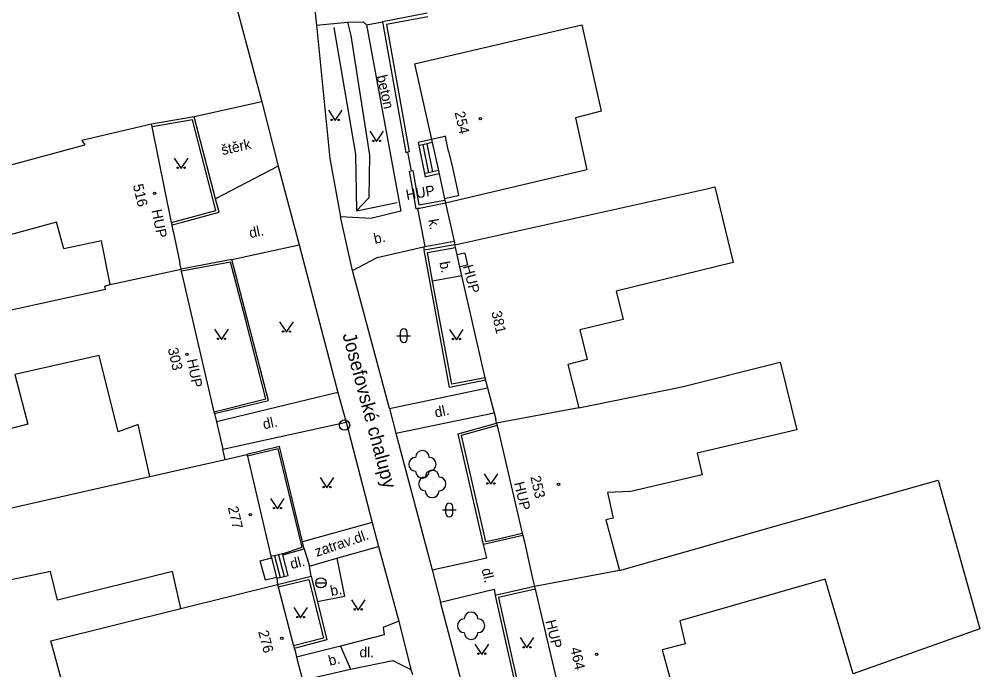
# Model space of a CAD drawing. Extents: x -577457 to -568404, y -1208466 to -1201387.
# Drawn here: x -573471.9 to -573401.9, y -1206371.6 to -1206324.2 of the extents above; entities that cross this region are included whole.
import ezdxf

# ---------------------------------------------------------------- set-up
doc = ezdxf.new("R2010")
doc.units = 0
for name, color, linetype in [('BUDOVY_MĚŘ', 7, 'Continuous'), ('BUDOVY_NEMĚŘ', 7, 'Continuous'), ('MAP_ZN_BP', 7, 'Continuous'), ('NÁZVY_ULIC_TOK_SMĚR', 7, 'Continuous'), ('POMOC_POPIS', 7, 'Continuous'), ('ROZHRANÍ_PLOCH', 7, 'Continuous'), ('VÝŠKOPIS', 7, 'Continuous'), ('ZELEŇ', 7, 'Continuous'), ('ZN_BUDOV', 7, 'Continuous'), ('ZN_DOPLŇKOVÉ', 7, 'Continuous'), ('ZN_KULTUR', 7, 'Continuous'), ('Č_POPIS_ORIENT', 7, 'Continuous')]:
    doc.layers.add(name, color=color, linetype=linetype)

msp = doc.modelspace()

# ---------------------------------------------------------------- linework, layer by layer
at = {"layer": 'BUDOVY_MĚŘ'}
for points in [[(-573443.08, -1206327.44), (-573441.84, -1206332.95)], [(-573462.24, -1206331.85), (-573467.32, -1206333.04), (-573467.1, -1206333.35)], [(-573462.2, -1206332.03), (-573462.24, -1206331.85)], [(-573460.78, -1206339), (-573462.2, -1206332.03)], [(-573440.58, -1206333.81), (-573440.78, -1206332.88), (-573440.82, -1206332.72), (-573440.98, -1206332.76), (-573441.84, -1206332.95)], [(-573441.84, -1206332.95), (-573441.79, -1206333.19)], [(-573441.79, -1206333.19), (-573441.33, -1206335.23)], [(-573484.07, -1206337.95), (-573467.1, -1206333.35)], [(-573441.33, -1206335.23), (-573441.28, -1206335.47)], [(-573440.28, -1206335.13), (-573439.88, -1206336.9), (-573439.85, -1206337.05), (-573440.01, -1206337.09), (-573440.87, -1206337.28)], [(-573441.28, -1206335.47), (-573440.87, -1206337.28)], [(-573440.87, -1206337.28), (-573440.85, -1206337.37)], [(-573440.85, -1206337.37), (-573440.8, -1206337.61)], [(-573460.74, -1206339.18), (-573460.78, -1206339)], [(-573460.65, -1206339.65), (-573460.74, -1206339.18)], [(-573440.09, -1206340.83), (-573440.13, -1206340.64)], [(-573439.97, -1206341.37), (-573440.09, -1206340.83)], [(-573439.41, -1206341.24), (-573439.97, -1206341.37)], [(-573439.77, -1206342.25), (-573439.97, -1206341.37)], [(-573460.09, -1206342.41), (-573460.18, -1206341.96)], [(-573439.21, -1206342.12), (-573439.77, -1206342.25)], [(-573437.92, -1206350.32), (-573439.62, -1206342.89), (-573439.77, -1206342.25)], [(-573460.06, -1206342.56), (-573460.09, -1206342.41)], [(-573457.68, -1206352.8), (-573460.06, -1206342.56)], [(-573437.88, -1206350.51), (-573437.92, -1206350.32)], [(-573437.86, -1206350.59), (-573437.88, -1206350.51)], [(-573457.65, -1206352.94), (-573457.68, -1206352.8)], [(-573437.08, -1206353.64), (-573437.15, -1206353.35)], [(-573437.08, -1206353.64), (-573437.04, -1206353.81)], [(-573437.04, -1206353.81), (-573435.21, -1206361.64)], [(-573456.87, -1206356.29), (-573457.05, -1206355.54)], [(-573456.87, -1206356.29), (-573455.28, -1206355.92)], [(-573455.28, -1206355.92), (-573455.25, -1206356.05)], [(-573455.25, -1206356.05), (-573453.53, -1206363.33)], [(-573435.21, -1206361.64), (-573435.17, -1206361.82)], [(-573435.17, -1206361.82), (-573435.06, -1206362.28)], [(-573453.53, -1206363.33), (-573453.5, -1206363.44)], [(-573453.12, -1206364.87), (-573453.94, -1206365.08), (-573454.32, -1206363.66), (-573453.5, -1206363.44)], [(-573453.5, -1206363.44), (-573453.12, -1206364.87)], [(-573453.12, -1206364.87), (-573453.11, -1206364.94)], [(-573453.11, -1206364.94), (-573453.05, -1206365.38)], [(-573453.05, -1206365.38), (-573453, -1206365.57)], [(-573434.46, -1206364.95), (-573434.32, -1206365.54)], [(-573453, -1206365.57), (-573451.88, -1206369.86)], [(-573434.32, -1206365.54), (-573434.27, -1206365.74)], [(-573434.27, -1206365.74), (-573432.75, -1206372.24)], [(-573451.88, -1206369.86), (-573451.83, -1206370.05)], [(-573451.83, -1206370.05), (-573451.78, -1206370.23)]]:
    msp.add_lwpolyline(points, dxfattribs=at)
at = {"layer": 'BUDOVY_NEMĚŘ'}
for points in [[(-573443.08, -1206327.44), (-573430.88, -1206324.6), (-573429.46, -1206330.89), (-573431.34, -1206331.37), (-573430.5, -1206335.18), (-573440.8, -1206337.61)], [(-573440.13, -1206340.64), (-573421.77, -1206336.55), (-573421.17, -1206336.42), (-573419.85, -1206341.93), (-573428.37, -1206344.02), (-573427.85, -1206346.08), (-573431.02, -1206346.84), (-573430.49, -1206348.99), (-573431.88, -1206349.36), (-573431.1, -1206352.51), (-573437.08, -1206353.64)], [(-573465.26, -1206343.53), (-573465.88, -1206340.35), (-573468.64, -1206340.92), (-573469.16, -1206338.99), (-573488.22, -1206344.19), (-573488.79, -1206341.91), (-573489.46, -1206339.25)], [(-573462.36, -1206357.51), (-573463.22, -1206353.72), (-573464.67, -1206354.26), (-573466.05, -1206348.71), (-573472.21, -1206350.09), (-573471.26, -1206353.7), (-573474.41, -1206354.52), (-573476.48, -1206346.24), (-573465.6, -1206343.88), (-573465.64, -1206343.65), (-573465.26, -1206343.53), (-573460.09, -1206342.41)], [(-573431.1, -1206352.51), (-573423.58, -1206350.99), (-573416.42, -1206349.2), (-573415.2, -1206354.13), (-573422.46, -1206355.83), (-573422.09, -1206357.39), (-573427.29, -1206358.61), (-573429, -1206358.69), (-573428.58, -1206360.56), (-573429.12, -1206360.68), (-573428.13, -1206364.36), (-573434.32, -1206365.54)], [(-573460.1, -1206367.15), (-573460.7, -1206364.44), (-573469.09, -1206366.53), (-573469.6, -1206364.44), (-573477.55, -1206366.13), (-573478.79, -1206361.23), (-573462.36, -1206357.51), (-573456.87, -1206356.29)], [(-573428.13, -1206364.36), (-573421.04, -1206362.35), (-573417.47, -1206361.34), (-573404.9, -1206357.78), (-573403.15, -1206364.04), (-573401.86, -1206368.63), (-573411.1, -1206371.9), (-573413.14, -1206364.99), (-573423.73, -1206368.05), (-573423.34, -1206369.71), (-573425.01, -1206370.14), (-573423.35, -1206376.15), (-573425.24, -1206376.72), (-573430.68, -1206377.87)], [(-573456.1, -1206374.8), (-573456.6, -1206373.28), (-573467.38, -1206375.87), (-573467.77, -1206374.14), (-573468.29, -1206374.2), (-573469.57, -1206369.49), (-573460.1, -1206367.15), (-573453.05, -1206365.38)]]:
    msp.add_lwpolyline(points, dxfattribs=at)
at = {"layer": 'MAP_ZN_BP'}
for radius in [0.375, 0.0005]:
    msp.add_circle((-573448.17, -1206353.771), radius, dxfattribs=at)
at = {"layer": 'ROZHRANÍ_PLOCH'}
for points in [[(-573462.95, -1206317.48), (-573461.64, -1206317.22), (-573460.33, -1206317.48), (-573459.17, -1206318.09), (-573457.87, -1206319.15), (-573457.01, -1206320.36), (-573456.37, -1206322.11), (-573454.2, -1206330.21), (-573453, -1206334.9)], [(-573450.69, -1206320.27), (-573450.21, -1206324.63)], [(-573442.14, -1206323.76), (-573445.41, -1206324.38)], [(-573450.21, -1206324.63), (-573447.95, -1206324.42), (-573446.81, -1206324.39), (-573446.57, -1206324.6)], [(-573450.21, -1206324.63), (-573449.23, -1206334.35), (-573448.46, -1206338.59)], [(-573446.57, -1206324.6), (-573444.07, -1206338.19), (-573446.26, -1206338.73), (-573448.46, -1206338.59)], [(-573446.57, -1206324.6), (-573445.41, -1206324.38)], [(-573445.41, -1206324.38), (-573443.7, -1206333.91), (-573443.58, -1206333.89)], [(-573454.2, -1206330.21), (-573459.13, -1206331.32)], [(-573459.99, -1206338.98), (-573457.32, -1206338.25), (-573457.57, -1206337.28), (-573459.13, -1206331.32), (-573462.24, -1206331.85)], [(-573441.84, -1206332.95), (-573442.8, -1206333.17), (-573442.75, -1206333.41)], [(-573441.79, -1206333.19), (-573442.17, -1206333.28)], [(-573443.58, -1206333.89), (-573443.32, -1206335.25)], [(-573442.46, -1206333.34), (-573442.75, -1206333.41)], [(-573442.75, -1206333.41), (-573442.34, -1206335.45)], [(-573442.17, -1206333.28), (-573442.46, -1206333.34)], [(-573442.46, -1206333.34), (-573442.04, -1206335.38)], [(-573442.17, -1206333.28), (-573441.75, -1206335.32)], [(-573453, -1206334.9), (-573457.57, -1206337.28)], [(-573453, -1206334.9), (-573451.47, -1206340.64)], [(-573442.84, -1206338), (-573442.95, -1206338.02), (-573443.43, -1206335.27), (-573443.32, -1206335.25)], [(-573443.32, -1206335.25), (-573443.19, -1206335.23)], [(-573442.04, -1206335.38), (-573442.34, -1206335.45)], [(-573441.75, -1206335.32), (-573442.04, -1206335.38)], [(-573441.33, -1206335.23), (-573441.75, -1206335.32)], [(-573442.34, -1206335.45), (-573442.29, -1206335.7)], [(-573441.28, -1206335.47), (-573442.23, -1206335.68)], [(-573440.8, -1206337.61), (-573442.71, -1206337.98), (-573442.84, -1206338)], [(-573442.84, -1206338), (-573442.32, -1206340.76)], [(-573447.58, -1206342.5), (-573448.46, -1206338.59)], [(-573460.74, -1206339.18), (-573459.99, -1206338.98)], [(-573456.38, -1206341.71), (-573451.47, -1206340.64)], [(-573451.47, -1206340.64), (-573448.66, -1206351.4)], [(-573447.58, -1206342.5), (-573445.78, -1206341.55), (-573442.41, -1206340.78)], [(-573442.41, -1206340.78), (-573442.32, -1206340.76)], [(-573442.41, -1206340.78), (-573442.36, -1206341.03)], [(-573440.13, -1206340.64), (-573442.36, -1206341.03)], [(-573442.32, -1206340.76), (-573440.18, -1206340.38), (-573440.13, -1206340.64)], [(-573437.92, -1206350.32), (-573440.35, -1206350.8), (-573441.75, -1206343.28), (-573442.13, -1206341.2), (-573440.09, -1206340.83)], [(-573442.27, -1206341.54), (-573442.36, -1206341.03)], [(-573442.05, -1206342.73), (-573442.27, -1206341.54)], [(-573456.38, -1206341.71), (-573460.09, -1206342.41)], [(-573457.65, -1206352.94), (-573453.72, -1206351.99), (-573456.38, -1206341.71)], [(-573444.9, -1206352.57), (-573447.58, -1206342.5)], [(-573437.88, -1206350.51), (-573440.51, -1206351.03), (-573442.05, -1206342.73)], [(-573439.62, -1206342.89), (-573441.75, -1206343.28)], [(-573448.66, -1206351.4), (-573457.51, -1206353.53)], [(-573448.66, -1206351.4), (-573448.06, -1206353.55)], [(-573444.9, -1206352.57), (-573437.74, -1206351.05)], [(-573444.9, -1206352.57), (-573444.43, -1206354.37)], [(-573457.05, -1206355.54), (-573448.06, -1206353.55)], [(-573448.06, -1206353.55), (-573446.16, -1206360.88)], [(-573444.43, -1206354.37), (-573437.27, -1206352.89)], [(-573435.17, -1206361.82), (-573438.04, -1206362.47), (-573439.88, -1206354.4), (-573437.08, -1206353.64)], [(-573444.43, -1206354.37), (-573441.78, -1206364.32), (-573437.8, -1206363.45), (-573438.04, -1206362.47)], [(-573451.23, -1206362.28), (-573452.9, -1206355.33), (-573455.28, -1206355.92)], [(-573452.69, -1206363.16), (-573451.27, -1206362.68), (-573453, -1206355.5), (-573455.25, -1206356.05)], [(-573446.16, -1206360.88), (-573451.23, -1206362.28)], [(-573446.16, -1206360.88), (-573445.7, -1206362.62)], [(-573451.11, -1206362.78), (-573451.23, -1206362.28)], [(-573448.74, -1206363.47), (-573445.7, -1206362.62)], [(-573445.7, -1206362.62), (-573444.22, -1206368.07)], [(-573453.28, -1206363.3), (-573453.53, -1206363.33)], [(-573452.99, -1206363.23), (-573453.28, -1206363.3)], [(-573453.28, -1206363.3), (-573452.87, -1206364.88)], [(-573452.69, -1206363.16), (-573452.99, -1206363.23)], [(-573452.99, -1206363.23), (-573452.58, -1206364.81)], [(-573452.67, -1206363.23), (-573452.69, -1206363.16)], [(-573452.67, -1206363.23), (-573451.11, -1206362.78)], [(-573452.58, -1206364.81), (-573452.29, -1206364.74), (-573452.67, -1206363.23)], [(-573451.11, -1206362.78), (-573450.73, -1206364.05), (-573448.74, -1206363.47)], [(-573450.61, -1206364.78), (-573450.73, -1206364.05)], [(-573448.74, -1206363.47), (-573448.17, -1206366.26), (-573450.15, -1206366.65)], [(-573453.05, -1206365.38), (-573450.61, -1206364.78), (-573450.15, -1206366.65)], [(-573441.78, -1206364.32), (-573441.18, -1206366.68)], [(-573453.11, -1206364.94), (-573452.87, -1206364.88)], [(-573452.87, -1206364.88), (-573452.58, -1206364.81)], [(-573439.3, -1206373.76), (-573441.18, -1206366.68), (-573437.27, -1206365.72), (-573437.18, -1206366.2)], [(-573434.32, -1206365.54), (-573437.18, -1206366.2), (-573435.63, -1206373.11)], [(-573434.27, -1206365.74), (-573436.94, -1206366.35), (-573435.48, -1206372.88), (-573432.75, -1206372.24)], [(-573450.15, -1206366.65), (-573449.46, -1206369.43), (-573451.83, -1206370.05)], [(-573444.22, -1206368.07), (-573445.35, -1206368.52), (-573445.28, -1206369.06), (-573448.46, -1206369.89)], [(-573444.22, -1206368.07), (-573443.34, -1206371.58)], [(-573448.46, -1206369.89), (-573451.67, -1206370.69)], [(-573448.46, -1206369.89), (-573447.74, -1206371.55)], [(-573447.74, -1206371.55), (-573444.65, -1206370.92), (-573443.34, -1206371.58)], [(-573451.23, -1206372.36), (-573447.74, -1206371.55)], [(-573443.34, -1206371.58), (-573443.21, -1206371.94)]]:
    msp.add_lwpolyline(points, dxfattribs=at)
at = {"layer": 'VÝŠKOPIS'}
msp.add_lwpolyline([(-573447.95, -1206324.42), (-573447.71, -1206325.38), (-573446.34, -1206334.11), (-573446.41, -1206337.2), (-573447.3, -1206338.15)], dxfattribs=at)
at = {"layer": 'ZELEŇ'}
for centre in [(-573442.49, -1206356.63), (-573441.78, -1206358.06), (-573438.94, -1206368.4)]:
    msp.add_circle(centre, 0.0005, dxfattribs=at)
for centre, start, end in [((-573442.49, -1206356.13), 0, 179.99999), ((-573442.99, -1206356.63), 89.99999, 269.99999), ((-573441.99, -1206356.63), 270, 89.99999), ((-573441.78, -1206357.56), 0, 179.99999), ((-573442.49, -1206357.13), 179.99999, 359.99999), ((-573442.28, -1206358.06), 89.99999, 269.99999), ((-573441.28, -1206358.06), 270, 89.99999), ((-573441.78, -1206358.56), 179.99999, 359.99999), ((-573438.94, -1206367.9), 0, 179.99999), ((-573439.44, -1206368.4), 89.99999, 269.99999), ((-573438.44, -1206368.4), 270, 89.99999), ((-573438.94, -1206368.9), 179.99999, 359.99999)]:
    msp.add_arc(centre, 0.5, start, end, dxfattribs=at)
at = {"layer": 'ZN_BUDOV'}
for centre in [(-573438.27, -1206331.45), (-573462.02, -1206336.89), (-573459.66, -1206348.61), (-573432.57, -1206358.1), (-573455.04, -1206360.31), (-573452.74, -1206369.31), (-573429.78, -1206370.48)]:
    msp.add_circle(centre, 0.0875, dxfattribs=at)
at = {"layer": 'ZN_DOPLŇKOVÉ'}
msp.add_line((-573450.265, -1206365.27), (-573449.515, -1206365.27), dxfattribs=at)
for points in [[(-573442.09, -1206324.01), (-573445.12, -1206324.58), (-573443.45, -1206333.86), (-573443.58, -1206333.89)], [(-573448.94, -1206324.79), (-573447.36, -1206334.04), (-573447.3, -1206338.15), (-573444.33, -1206337.55)], [(-573460.78, -1206339), (-573457.54, -1206338.13), (-573459.26, -1206331.52), (-573462.2, -1206332.03)], [(-573440.58, -1206333.81), (-573440.28, -1206335.13)], [(-573443.19, -1206335.23), (-573442.75, -1206337.73), (-573440.85, -1206337.37)], [(-573440.8, -1206337.61), (-573440.18, -1206340.38)], [(-573460.65, -1206339.65), (-573460.18, -1206341.96)], [(-573439.41, -1206341.24), (-573439.21, -1206342.12)], [(-573457.68, -1206352.8), (-573453.91, -1206351.87), (-573455.37, -1206346.16), (-573456.48, -1206341.9), (-573460.06, -1206342.56)], [(-573437.86, -1206350.59), (-573437.74, -1206351.05), (-573437.27, -1206352.89), (-573437.15, -1206353.35)], [(-573457.65, -1206352.94), (-573457.51, -1206353.53), (-573457.05, -1206355.54)], [(-573437.04, -1206353.81), (-573439.66, -1206354.53), (-573437.9, -1206362.26), (-573437.17, -1206362.1), (-573435.21, -1206361.64)], [(-573435.06, -1206362.28), (-573434.46, -1206364.95)], [(-573453, -1206365.57), (-573450.76, -1206365.02), (-573450.35, -1206366.66), (-573449.7, -1206369.29), (-573450.95, -1206369.62), (-573451.88, -1206369.86)], [(-573451.78, -1206370.23), (-573451.67, -1206370.69), (-573451.23, -1206372.36), (-573451.14, -1206372.74)]]:
    msp.add_lwpolyline(points, dxfattribs=at)
msp.add_circle((-573449.89, -1206365.27), 0.375, dxfattribs=at)
at = {"layer": 'ZN_KULTUR'}
for p, q in [((-573444.35, -1206347.26), (-573443.35, -1206347.26)), ((-573444.1, -1206347.51), (-573444.1, -1206347.01)), ((-573443.6, -1206347.51), (-573443.6, -1206347.01)), ((-573440.78, -1206360.21), (-573440.78, -1206359.71)), ((-573440.28, -1206360.21), (-573440.28, -1206359.71)), ((-573441.03, -1206359.96), (-573440.03, -1206359.96))]:
    msp.add_line(p, q, dxfattribs=at)
for points in [[(-573449.35, -1206330.83), (-573448.85, -1206331.58), (-573448.35, -1206330.83)], [(-573446.33, -1206332.36), (-573445.83, -1206333.11), (-573445.33, -1206332.36)], [(-573460.58, -1206334.32), (-573460.08, -1206335.07), (-573459.58, -1206334.32)], [(-573452.9, -1206346.26), (-573452.4, -1206347.01), (-573451.9, -1206346.26)], [(-573457.64, -1206346.78), (-573457.14, -1206347.53), (-573456.64, -1206346.78)], [(-573440.51, -1206346.8), (-573440.01, -1206347.55), (-573439.51, -1206346.8)], [(-573449.95, -1206357.59), (-573449.45, -1206358.34), (-573448.95, -1206357.59)], [(-573438, -1206357.32), (-573437.5, -1206358.07), (-573437, -1206357.32)], [(-573453.56, -1206359.12), (-573453.06, -1206359.87), (-573452.56, -1206359.12)], [(-573447.67, -1206366.5), (-573447.17, -1206367.25), (-573446.67, -1206366.5)], [(-573451.87, -1206367.07), (-573451.37, -1206367.82), (-573450.87, -1206367.07)], [(-573435.37, -1206369.26), (-573434.87, -1206370.01), (-573434.37, -1206369.26)], [(-573438.66, -1206369.73), (-573438.16, -1206370.48), (-573437.66, -1206369.73)]]:
    msp.add_lwpolyline(points, dxfattribs=at)
for centre in [(-573449.1, -1206331.53), (-573448.6, -1206331.53), (-573446.08, -1206333.06), (-573445.58, -1206333.06), (-573460.33, -1206335.02), (-573459.83, -1206335.02), (-573452.65, -1206346.96), (-573452.15, -1206346.96), (-573457.39, -1206347.48), (-573456.89, -1206347.48), (-573440.26, -1206347.5), (-573439.76, -1206347.5), (-573449.7, -1206358.29), (-573449.2, -1206358.29), (-573437.75, -1206358.02), (-573437.25, -1206358.02), (-573453.31, -1206359.82), (-573452.81, -1206359.82), (-573447.42, -1206367.2), (-573446.92, -1206367.2), (-573451.62, -1206367.77), (-573451.12, -1206367.77), (-573438.41, -1206370.43), (-573437.91, -1206370.43), (-573435.12, -1206369.96), (-573434.62, -1206369.96)]:
    msp.add_circle(centre, 0.05, dxfattribs=at)
for centre, start, end in [((-573443.85, -1206347.01), 0, 179.99999), ((-573443.85, -1206347.51), 179.99999, 359.99999), ((-573440.53, -1206359.71), 0, 179.99999), ((-573440.53, -1206360.21), 179.99999, 359.99999)]:
    msp.add_arc(centre, 0.25, start, end, dxfattribs=at)

# ---------------------------------------------------------------- texts
at = {"layer": 'NÁZVY_ULIC_TOK_SMĚR'}
msp.add_text('Josefovské chalupy', height=1, rotation=284.95999, dxfattribs=at).set_placement((-573448.33, -1206347.19))
at = {"layer": 'POMOC_POPIS'}
for s, rotation, p in [(' beton', 282.62003, (-573445.89, -1206328.07)), ('štěrk', 12.68867, (-573457.06, -1206334.1)), (' HUP', 9.92002, (-573443.9, -1206337.43)), (' HUP', 281.37997, (-573462.3, -1206337.85)), ('k.', 280.66979, (-573442.07, -1206338.82)), ('dl.', 11.97997, (-573455.04, -1206340.15)), (' b.', 11.46002, (-573446.23, -1206340.63)), ('b.', 280.50432, (-573441.25, -1206341.91)), (' HUP', 284.37001, (-573439.62, -1206341.92)), (' HUP', 281.37997, (-573459.72, -1206348.75)), ('dl.', 11.98542, (-573441.52, -1206353.23)), ('dl.', 12.48154, (-573454.04, -1206354.09)), (' HUP', 283.17001, (-573435.88, -1206357.72)), ('zatrav.dl.', 18.67671, (-573450.19, -1206363.38)), ('dl.', 13.81504, (-573452.03, -1206364.27)), ('dl.', 283.37301, (-573438.19, -1206364.29)), ('b.', 11.14288, (-573449.13, -1206366.24)), (' HUP', 283.22003, (-573433.58, -1206367.78)), ('b.', 13.06653, (-573449.25, -1206371.32))]:
    msp.add_text(s, height=0.75, rotation=rotation, dxfattribs=at).set_placement(p)
msp.add_text('dl.', height=0.75, dxfattribs=at).set_placement((-573447.08, -1206370.7))
at = {"layer": 'Č_POPIS_ORIENT'}
for s, rotation, p in [('254', 282.68002, (-573440.15, -1206330.99)), ('516', 283.02001, (-573463.6, -1206336.29)), ('381', 282.85998, (-573437.47, -1206345.54)), ('303', 283.02001, (-573461.06, -1206348.22)), ('253', 283.17001, (-573434.63, -1206357.55)), ('277', 283.32998, (-573456.68, -1206359.78)), ('276', 284.69001, (-573454.47, -1206368.83)), ('464', 283.22003, (-573431.72, -1206370.04))]:
    msp.add_text(s, height=0.75, rotation=rotation, dxfattribs=at).set_placement(p)

doc.saveas('drawing.dxf')
